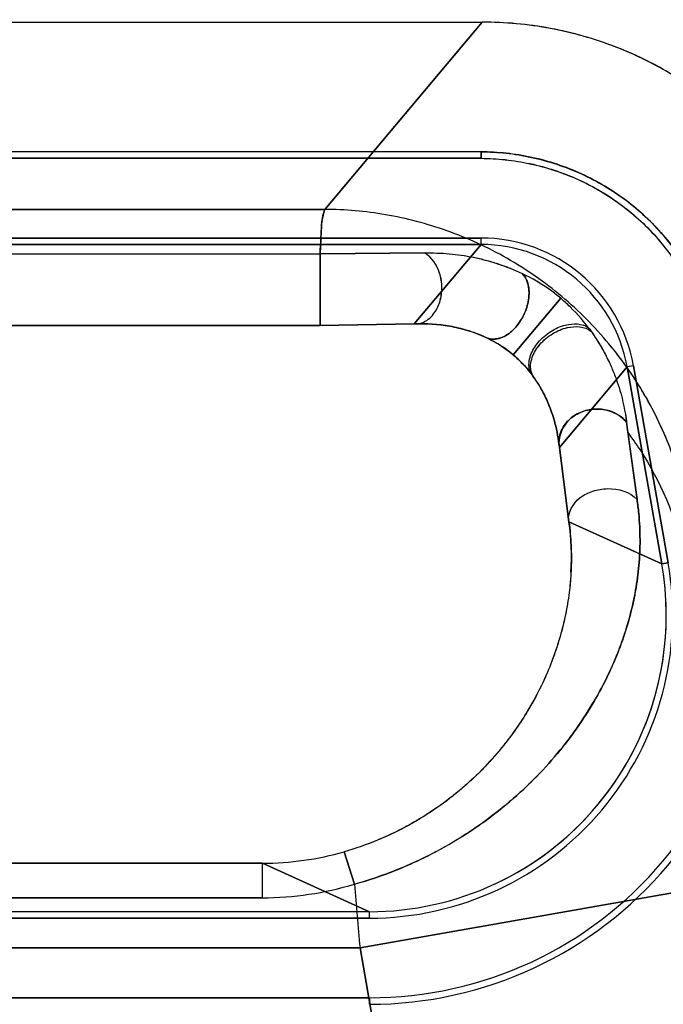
# Model space of a CAD drawing. Header units: millimetres. Extents: x 0 to 297, y 0 to 210.
# Tile 427 of 446: x 242.7796 to 242.8576, y 161.7954 to 161.9149. Entities that reach past the tile are written whole.
import ezdxf

# ---------------------------------------------------------------- set-up
doc = ezdxf.new("R2010")
doc.units = ezdxf.units.MM
doc.header["$LTSCALE"] = 16.335
doc.layers.get('0').update_dxf_attribs({"linetype": 'CONTINUOUS'})
for name, color, linetype in [('AXES_REF', 7, 'CONTINUOUS'), ('INTFCLR_1', 7, 'CONTINUOUS'), ('INTFCLR_72935', 7, 'CONTINUOUS')]:
    doc.layers.add(name, color=color, linetype=linetype)

msp = doc.modelspace()

# ---------------------------------------------------------------- linework, layer by layer
at = {"color": 7, "linetype": 'Continuous'}
for radius in [8.7262453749, 8.7255, 8.6696226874]:
    msp.add_circle((241.415033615, 154.4105885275), radius, dxfattribs=at)
msp.add_arc((241.415033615, 154.4105885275), 8.64, 278.2771290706, 261.7228709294, dxfattribs=at)
at = {"layer": 'AXES_REF', "color": 9, "linetype": 'Continuous'}
msp.add_arc((241.415033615, 154.4105885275), 7.9600610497, 94.4118118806, 85.5881881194, dxfattribs=at)
at = {"layer": 'INTFCLR_1', "color": 6, "linetype": 'Continuous'}
for p, q in [((242.7309010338, 161.9146244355), (242.8356694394, 161.9146244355)), ((242.835534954, 161.8988744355), (242.7310355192, 161.8988744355)), ((242.8355349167, 161.8988595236), (242.8355349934, 161.8980711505)), ((242.7310355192, 161.8980870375), (242.835534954, 161.8980870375)), ((242.835534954, 161.8884118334), (242.7310355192, 161.8884118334)), ((242.7310355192, 161.8876244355), (242.835534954, 161.8876244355)), ((242.8532506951, 161.8727591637), (242.8574655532, 161.8488555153)), ((242.8582409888, 161.8489922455), (242.8540261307, 161.8728958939)), ((242.8220098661, 161.8066244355), (242.7445606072, 161.8066244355)), ((242.7445606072, 161.8058370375), (242.8220098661, 161.8058370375)), ((242.8220098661, 161.7961618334), (242.7445606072, 161.7961618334))]:
    msp.add_line(p, q, dxfattribs=at)
at = {"layer": 'INTFCLR_1', "color": 9, "linetype": 'Continuous'}
for p, q in [((242.8356694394, 161.9146244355), (242.816593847, 161.8918910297)), ((242.7499766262, 161.8918910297), (242.816593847, 161.8918910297)), ((242.835534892, 161.8876240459), (242.8355350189, 161.8884113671)), ((242.835534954, 161.8876244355), (242.8274394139, 161.8779765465)), ((242.7505572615, 161.886490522), (242.8160132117, 161.886490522)), ((242.8160132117, 161.8777776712), (242.8160142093, 161.886490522)), ((242.8286995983, 161.8865993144), (242.8160132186, 161.8864904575)), ((242.845198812, 161.8810950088), (242.8394347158, 161.8742399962)), ((242.8160132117, 161.8777804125), (242.7505572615, 161.8777804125)), ((242.8274394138, 161.8779765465), (242.8160132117, 161.8777804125)), ((242.8450390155, 161.8629728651), (242.8532506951, 161.8727591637)), ((242.8540256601, 161.8728958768), (242.8532503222, 161.872759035)), ((242.8544653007, 161.8566720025), (242.8531906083, 161.8660416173)), ((242.8462051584, 161.8539557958), (242.8450390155, 161.8629728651)), ((242.8574655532, 161.8488555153), (242.8462051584, 161.8539557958)), ((242.8574644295, 161.8488553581), (242.8582398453, 161.8489920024)), ((242.8201823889, 161.8099629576), (242.8189436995, 161.8139008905)), ((242.7575563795, 161.8125107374), (242.8090140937, 161.8125107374)), ((242.8090140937, 161.8083155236), (242.8090140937, 161.8125114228)), ((242.8220098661, 161.8066244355), (242.8090140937, 161.8125107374)), ((242.8208490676, 161.8022335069), (242.8649967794, 161.8100179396)), ((242.8090140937, 161.8083155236), (242.7575563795, 161.8083155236)), ((242.8220096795, 161.8058397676), (242.8220100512, 161.806627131)), ((242.7457214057, 161.8022335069), (242.8208490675, 161.8022335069)), ((242.8478326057, 161.6492022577), (242.8208490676, 161.8022335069)), ((242.8220100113, 161.7961670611), (242.8220097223, 161.7953794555))]:
    msp.add_line(p, q, dxfattribs=at)
at = {"layer": 'INTFCLR_1', "color": 6, "linetype": 'Continuous'}
for centre, radius, start, end in [((242.8355376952, 161.8696386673), 0.018772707, 9.9916339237, 90.00836582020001), ((242.8355395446, 161.8696407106), 0.0179830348, 9.9988799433, 90.00214762), ((242.8220270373, 161.842610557), 0.0472310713, 269.9791718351, 9.995450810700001), ((242.8220270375, 161.8426105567), 0.0464434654, 269.9788185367, 9.9953740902), ((242.822027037, 161.8426105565), 0.0367707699, 269.9732464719, 9.9941571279), ((242.8219775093, 161.8426131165), 0.0360348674, 345.0078624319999, 9.9935268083), ((242.8220429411, 161.8426039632), 0.0359692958, 294.9813292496, 344.9949843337), ((242.8220110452, 161.8426554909), 0.0360310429, 269.9981249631, 294.9800008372)]:
    msp.add_arc(centre, radius, start, end, dxfattribs=at)
at = {"layer": 'INTFCLR_1', "color": 9, "linetype": 'Continuous'}
for centre, radius, start, end in [((242.8139164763, 161.8496055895), 0.0325803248, 356.8975223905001, 7.673181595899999), ((242.8090147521, 161.8486637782), 0.0361530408, 269.9989566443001, 285.9403577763), ((242.8090019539, 161.8470776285), 0.0387621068, 270.0179443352, 286.7644188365), ((244.847096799, 161.9808944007), 2.0341090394, 184.8203971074, 185.0389249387)]:
    msp.add_arc(centre, radius, start, end, dxfattribs=at)
at = {"layer": 'INTFCLR_1', "color": 6, "linetype": 'Continuous'}
for points, knots in [([(242.8798171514, 161.8775801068), (242.8795750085, 161.8789533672), (242.8789630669, 161.8816791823), (242.8776692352, 161.8856623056), (242.8760116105, 161.8895055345), (242.874006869, 161.8931740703), (242.8716713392, 161.8966360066), (242.8690261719, 161.8998632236), (242.8660932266, 161.9028293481), (242.862897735, 161.9055090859), (242.8594669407, 161.9078798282), (242.8558296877, 161.9099217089), (242.8520155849, 161.9116179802), (242.848056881, 161.912952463), (242.8439887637, 161.9139148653), (242.8398477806, 161.914495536), (242.8370617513, 161.9146244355), (242.8356694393, 161.9146244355)], [0, 0, 0, 0, 0.0668459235, 0.1336927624, 0.2004837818, 0.2671935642, 0.3338090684, 0.4003837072, 0.4669352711, 0.5334824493, 0.6000118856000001, 0.6665555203, 0.7331501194, 0.7998260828, 0.8665291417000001, 0.9332563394, 1, 1, 1, 1]), ([(242.8355349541, 161.8988744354), (242.8365475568, 161.898874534), (242.8385994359, 161.8987606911), (242.8416774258, 161.8982560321), (242.8447409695, 161.8974156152), (242.8477238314, 161.8962459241), (242.8505423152, 161.8947792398), (242.853143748, 161.8930466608), (242.855509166, 161.8910644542), (242.8576539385, 161.8888215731), (242.8595799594, 161.8863245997), (242.8612552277, 161.8835983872), (242.8626316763, 161.8807118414), (242.8636782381, 161.8777407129), (242.8641526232, 161.8757179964), (242.8643297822, 161.8747127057)], [0, 0, 0, 0, 0.07448509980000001, 0.1508136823, 0.2290298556, 0.307717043, 0.3860546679, 0.4622959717, 0.5371773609, 0.612604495, 0.6901286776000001, 0.7687085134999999, 0.8475354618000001, 0.9249132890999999, 1, 1, 1, 1]), ([(242.8355349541, 161.8980870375), (242.8365180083, 161.8980871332), (242.8385125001, 161.8979761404), (242.8415070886, 161.8974842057), (242.844491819, 161.8966647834), (242.8473984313, 161.8955256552), (242.8501429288, 161.8940973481), (242.8526694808, 161.8924164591), (242.8549645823, 161.8904927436), (242.8570469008, 161.8883161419), (242.8589225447, 161.8858849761), (242.8605568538, 161.8832273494), (242.8619000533, 161.8804130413), (242.8629202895, 161.8775200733), (242.8633822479, 161.8755525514), (242.8635543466, 161.8745759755)], [0, 0, 0, 0, 0.0743165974, 0.150660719, 0.2290133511, 0.3078648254, 0.3862250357, 0.4624617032, 0.5368207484, 0.6121572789, 0.6897410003, 0.7685183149, 0.8475763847, 0.9250355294, 1, 1, 1, 1])]:
    msp.add_open_spline(points, degree=3, knots=knots, dxfattribs=at)
at = {"layer": 'INTFCLR_1', "color": 9, "linetype": 'Continuous'}
for points, knots in [([(242.8165938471, 161.8918910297), (242.8162044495, 161.8909628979), (242.8161549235, 161.8890889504), (242.8160375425, 161.8872965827), (242.8160132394, 161.8864902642)], [0, 0, 0, 0, 0.5551027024, 1, 1, 1, 1]), ([(242.8607415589, 161.8548467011), (242.8598387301, 161.8597827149), (242.8571460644, 161.8671751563), (242.8512132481, 161.8757438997), (242.8454888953, 161.8814990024), (242.8388311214, 161.8861359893), (242.8315752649, 161.8894671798), (242.8240955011, 161.8914279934), (242.819053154, 161.8918753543), (242.8165938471, 161.8918910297)], [0, 0, 0, 0, 0.2414202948, 0.3694300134, 0.4995741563, 0.6297182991, 0.7577280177, 0.8816758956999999, 1, 1, 1, 1]), ([(242.8274394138, 161.8779765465), (242.8277411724, 161.8779670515), (242.8286604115, 161.8781080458), (242.8298538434, 161.8790754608), (242.8306164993, 161.8806492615), (242.8308661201, 161.8823849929), (242.8305580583, 161.884571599), (242.8295778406, 161.8860906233), (242.8286995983, 161.8865993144)], [0, 0, 0, 0, 0.0828419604, 0.248656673, 0.3959508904, 0.5556034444, 0.7215094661, 1, 1, 1, 1]), ([(242.8286995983, 161.8865993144), (242.829194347, 161.8866100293), (242.8301846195, 161.8866043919), (242.8316681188, 161.8865130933), (242.8331480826, 161.8863403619), (242.8346221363, 161.8860828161), (242.8360922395, 161.8857402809), (242.8380889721, 161.8851499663), (242.839559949, 161.884557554), (242.840526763, 161.88409627)], [0, 0, 0, 0, 0.1217256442, 0.2434407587, 0.3654230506, 0.4880412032, 0.611327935, 0.7365038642, 1, 1, 1, 1]), ([(242.8360495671, 161.8763697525), (242.8362835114, 161.8762326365), (242.8371455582, 161.875960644), (242.8386426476, 161.8764710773), (242.8400173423, 161.8777721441), (242.8409829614, 161.8794682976), (242.8415443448, 161.8816383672), (242.8412149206, 161.8834520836), (242.840526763, 161.88409627)], [0, 0, 0, 0, 0.0728072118, 0.2336703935, 0.3928806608, 0.5765480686, 0.7469083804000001, 1, 1, 1, 1]), ([(242.845198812, 161.8810950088), (242.8447968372, 161.8814334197), (242.8433338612, 161.8825742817), (242.8417246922, 161.8835216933), (242.840526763, 161.88409627)], [0, 0, 0, 0, 0.2834098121, 1, 1, 1, 1]), ([(242.8488692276, 161.8771097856), (242.8481149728, 161.8781599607), (242.8469324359, 161.8795448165), (242.8455939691, 161.8807633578), (242.845198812, 161.8810950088)], [0, 0, 0, 0, 0.7147984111, 1, 1, 1, 1]), ([(242.8360495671, 161.8763697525), (242.8358673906, 161.8764532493), (242.8351580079, 161.8767633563), (242.833738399, 161.8772717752), (242.8310657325, 161.8779106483), (242.8288763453, 161.8780459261), (242.8274394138, 161.8779765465)], [0, 0, 0, 0, 0.06807901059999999, 0.2629695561, 0.5112822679, 1, 1, 1, 1]), ([(242.8394347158, 161.8742399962), (242.8391220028, 161.8745037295), (242.838062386, 161.875319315), (242.8368918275, 161.8759832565), (242.8360495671, 161.8763697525)], [0, 0, 0, 0, 0.3062458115, 1, 1, 1, 1]), ([(242.8420538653, 161.8713340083), (242.8419109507, 161.8715418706), (242.8411455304, 161.8725995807), (242.8402408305, 161.873561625), (242.8394347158, 161.8742399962)], [0, 0, 0, 0, 0.1931752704, 1, 1, 1, 1]), ([(242.8450390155, 161.8629728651), (242.8449715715, 161.8633146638), (242.8449294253, 161.8643427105), (242.8455880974, 161.865849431), (242.8469843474, 161.867046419), (242.8486300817, 161.8676536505), (242.8508876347, 161.8677130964), (242.8525249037, 161.8668762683), (242.8531906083, 161.8660416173)], [0, 0, 0, 0, 0.0918279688, 0.2664716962, 0.4106198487, 0.5669431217, 0.7185990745, 1, 1, 1, 1]), ([(242.8462051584, 161.8539557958), (242.8459812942, 161.8550138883), (242.84706506, 161.8568220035), (242.8491145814, 161.8577537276), (242.8515190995, 161.8582054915), (242.8536219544, 161.8576213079), (242.8544653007, 161.8566720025)], [0, 0, 0, 0, 0.3066250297, 0.4693230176, 0.6399910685, 1, 1, 1, 1]), ([(242.8201823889, 161.8099629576), (242.8218952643, 161.8104417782), (242.8244188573, 161.8112967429), (242.8276532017, 161.812687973), (242.8307076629, 161.8142024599), (242.8335867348, 161.8159082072), (242.8362666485, 161.8177861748), (242.8387331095, 161.8196914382), (242.8415194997, 161.8221834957), (242.8439942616, 161.8248404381), (242.8457592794, 161.8269913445), (242.8473235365, 161.829095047), (242.8490422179, 161.8317124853), (242.8507580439, 161.834877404), (242.8519315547, 161.8375095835), (242.8527096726, 161.8395901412), (242.8533707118, 161.8416108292), (242.8540319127, 161.8441202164), (242.8545659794, 161.8471490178), (242.8548408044, 161.8502206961), (242.8548342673, 161.8528360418), (242.8546817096, 161.8549970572), (242.8545494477, 161.8561075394), (242.8544653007, 161.8566720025)], [0, 0, 0, 0, 0.0846790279, 0.1265423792, 0.1675743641, 0.2469402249, 0.2855534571, 0.3233299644, 0.3952791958, 0.4632482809, 0.4959837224, 0.5277121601, 0.5880303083, 0.6448872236, 0.6989389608, 0.7250910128, 0.7506183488, 0.8001415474, 0.8485001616, 0.8968801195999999, 0.9467865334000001, 0.97282809, 1, 1, 1, 1]), ([(242.8464491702, 161.8478422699), (242.8464109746, 161.8471225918), (242.8462734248, 161.8455178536), (242.845885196, 161.8430319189), (242.8453677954, 161.840832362), (242.8448468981, 161.8390660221), (242.8442357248, 161.8372550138), (242.8433172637, 161.8349742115), (242.8419556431, 161.8322452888), (242.8405957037, 161.8299946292), (242.8393463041, 161.82819727), (242.8379516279, 161.8263648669), (242.8359823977, 161.8241156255), (242.8337588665, 161.8220095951), (242.831790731, 161.8204039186), (242.8296559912, 161.8188334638), (242.8273577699, 161.8174066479), (242.8249145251, 161.8161489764), (242.822333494, 161.8149962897), (242.8203146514, 161.8142925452), (242.8189436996, 161.8139008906)], [0, 0, 0, 0, 0.04646324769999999, 0.103758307, 0.1620592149, 0.1919913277, 0.2224588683, 0.2852597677, 0.3503341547, 0.4188788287, 0.4545779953, 0.4914186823, 0.5672977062, 0.6470271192, 0.6885387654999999, 0.730992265, 0.8178274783, 0.8625530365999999, 0.9080781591, 1, 1, 1, 1])]:
    msp.add_open_spline(points, degree=3, knots=knots, dxfattribs=at)
at = {"layer": 'INTFCLR_1', "color": 7, "linetype": 'Continuous'}
for points, knots in [([(242.8418589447, 161.8716241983), (242.8416753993, 161.8718311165), (242.8412307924, 161.8726335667), (242.8414244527, 161.8742236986), (242.8424384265, 161.8758463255), (242.843928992, 161.8771267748), (242.8459725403, 161.8780880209), (242.8478304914, 161.8780755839), (242.8485902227, 161.8775062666)], [0, 0, 0, 0, 0.0736077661, 0.2353425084, 0.3944774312, 0.5776473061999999, 0.7473499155, 1, 1, 1, 1]), ([(242.8420538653, 161.8713340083), (242.8418699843, 161.8715513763), (242.8414300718, 161.8723746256), (242.8416235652, 161.8739810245), (242.842652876, 161.8756058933), (242.844159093, 161.8768621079), (242.846240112, 161.8777830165), (242.8481072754, 161.8777016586), (242.8488692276, 161.8771097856)], [0, 0, 0, 0, 0.07518522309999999, 0.2381590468, 0.3961133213, 0.5770656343, 0.7452146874, 1, 1, 1, 1]), ([(242.8485902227, 161.8775062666), (242.8487646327, 161.8772746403), (242.8492099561, 161.8766304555), (242.8499484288, 161.8755023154), (242.8507163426, 161.8741156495), (242.8513929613, 161.8726787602), (242.8519439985, 161.8712865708), (242.8526600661, 161.869112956), (242.853025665, 161.8673484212), (242.8531906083, 161.8660416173)], [0, 0, 0, 0, 0.0696778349, 0.18811979, 0.3239102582, 0.450190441, 0.5695633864, 0.6834678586, 1, 1, 1, 1]), ([(242.8450390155, 161.8629728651), (242.844937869, 161.8639760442), (242.8446305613, 161.8656911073), (242.8439030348, 161.867904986), (242.8430270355, 161.8698127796), (242.8423139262, 161.8709908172), (242.8418589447, 161.8716241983)], [0, 0, 0, 0, 0.3247467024, 0.55831743, 0.7488195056, 1, 1, 1, 1])]:
    msp.add_open_spline(points, degree=3, knots=knots, dxfattribs=at)
at = {"layer": 'INTFCLR_72935', "color": 6, "linetype": 'Continuous'}
for p, q in [((242.7309010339, 161.9146244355), (242.8356694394, 161.9146244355)), ((242.8355349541, 161.8988744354), (242.7310355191, 161.8988744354)), ((242.8355349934, 161.8980711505), (242.8355349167, 161.8988595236)), ((242.835534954, 161.8980870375), (242.7310355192, 161.8980870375)), ((242.7310355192, 161.8884118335), (242.835534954, 161.8884118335)), ((242.835534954, 161.8876244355), (242.7310355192, 161.8876244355)), ((242.8574655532, 161.8488555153), (242.8532506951, 161.8727591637)), ((242.8540261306, 161.8728958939), (242.8582409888, 161.8489922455)), ((242.8220098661, 161.8066244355), (242.7445606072, 161.8066244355)), ((242.8220098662, 161.8058370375), (242.7445606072, 161.8058370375)), ((242.7445606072, 161.7961618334), (242.8220098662, 161.7961618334))]:
    msp.add_line(p, q, dxfattribs=at)
at = {"layer": 'INTFCLR_72935', "color": 9, "linetype": 'Continuous'}
for p, q in [((242.8165938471, 161.8918910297), (242.8356694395, 161.9146244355)), ((242.816593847, 161.8918910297), (242.7499766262, 161.8918910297)), ((242.8355349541, 161.8876240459), (242.8355349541, 161.888411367)), ((242.8274394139, 161.8779765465), (242.835534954, 161.8876244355)), ((242.7505572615, 161.886490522), (242.8160132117, 161.886490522)), ((242.8160132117, 161.886490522), (242.8286995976, 161.8865993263)), ((242.8160132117, 161.886490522), (242.8160132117, 161.8777776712)), ((242.8394347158, 161.8742399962), (242.8451988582, 161.8810950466)), ((242.7505572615, 161.8777804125), (242.8160132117, 161.8777804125)), ((242.8160132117, 161.8777804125), (242.8274394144, 161.8779765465)), ((242.8532506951, 161.8727591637), (242.8450390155, 161.8629728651)), ((242.8540256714, 161.872895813), (242.8532503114, 161.8727590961)), ((242.8533484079, 161.8647878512), (242.8544653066, 161.8566719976)), ((242.8450390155, 161.8629728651), (242.8462051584, 161.8539557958)), ((242.8462051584, 161.8539557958), (242.8574655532, 161.8488555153)), ((242.8582398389, 161.8489920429), (242.8574644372, 161.8488553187)), ((242.8189436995, 161.8139008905), (242.8201823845, 161.8099629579)), ((242.8090140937, 161.8125107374), (242.7575563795, 161.8125107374)), ((242.8090140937, 161.8083155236), (242.8090140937, 161.8125114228)), ((242.8090140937, 161.8125107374), (242.8220098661, 161.8066244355)), ((242.8649967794, 161.8100179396), (242.8208490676, 161.8022335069)), ((242.7575563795, 161.8083155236), (242.8090140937, 161.8083155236)), ((242.8220098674, 161.8058397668), (242.8220098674, 161.8066271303)), ((242.8208490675, 161.8022335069), (242.7457214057, 161.8022335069)), ((242.8208490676, 161.8022335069), (242.8478326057, 161.6492022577)), ((242.8220097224, 161.7953794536), (242.8220100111, 161.7961670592))]:
    msp.add_line(p, q, dxfattribs=at)
at = {"layer": 'INTFCLR_72935', "color": 6, "linetype": 'Continuous'}
for centre, radius, start, end in [((242.8355376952, 161.8696386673), 0.018772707, 9.991633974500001, 90.0083661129), ((242.8355393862, 161.8696408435), 0.0179830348, 9.9978529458, 90.0011212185), ((242.8220270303, 161.8426105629), 0.0472310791, 269.9791805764, 9.9954422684), ((242.8220270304, 161.8426105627), 0.0464434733, 269.9788274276, 9.995365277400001), ((242.8220270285, 161.8426105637), 0.0367707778, 269.9732598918, 9.9941438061), ((242.8220432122, 161.842603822), 0.0359689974, 294.9805463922, 10.0015757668), ((242.8220116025, 161.8426529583), 0.0360284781, 269.9972385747, 294.9808983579)]:
    msp.add_arc(centre, radius, start, end, dxfattribs=at)
at = {"layer": 'INTFCLR_72935', "color": 9, "linetype": 'Continuous'}
for centre, radius, start, end in [((243.1599344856, 161.9041586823), 0.3091036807, 187.0833765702, 187.3176961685), ((242.809014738, 161.8486638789), 0.0361531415, 269.9989789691, 285.9403354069), ((242.8090014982, 161.8470806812), 0.0387651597, 270.0186165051, 286.7637561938), ((244.8462935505, 161.980826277), 2.0333029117, 184.8203862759, 185.0390007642)]:
    msp.add_arc(centre, radius, start, end, dxfattribs=at)
at = {"layer": 'INTFCLR_72935', "color": 6, "linetype": 'Continuous'}
for points, knots in [([(242.8798171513, 161.8775801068), (242.8795746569, 161.8789553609), (242.8789578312, 161.8817005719), (242.8776512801, 161.8857139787), (242.8759716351, 161.8895906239), (242.8739446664, 161.8932768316), (242.8715896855, 161.8967460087), (242.8689268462, 161.899973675), (242.8659784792, 161.9029350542), (242.8627722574, 161.9056043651), (242.8593372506, 161.9079602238), (242.8557021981, 161.9099850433), (242.8518982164, 161.9116627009), (242.8479625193, 161.9129787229), (242.843923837, 161.913925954), (242.8398162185, 161.9144971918), (242.8370504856, 161.9146244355), (242.8356694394, 161.9146244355)], [0, 0, 0, 0, 0.0669429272, 0.134649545, 0.2020436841, 0.2691704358, 0.3360150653, 0.4027512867, 0.4694641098, 0.536045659, 0.6024530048, 0.6688476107, 0.7352235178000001, 0.8014660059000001, 0.8674993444, 0.933796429, 1, 1, 1, 1]), ([(242.8643297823, 161.8747127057), (242.8641538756, 161.8757108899), (242.8636702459, 161.8777117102), (242.862664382, 161.8806569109), (242.861320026, 161.8835104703), (242.8596718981, 161.8862137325), (242.8577465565, 161.8887154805), (242.855573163, 161.8909859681), (242.8531739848, 161.8930074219), (242.8505593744, 161.8947690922), (242.8477501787, 161.896248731), (242.8447827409, 161.8974188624), (242.8417163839, 161.8982592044), (242.8386205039, 161.8987444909), (242.8365534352, 161.8988745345), (242.8355349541, 161.8988744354)], [0, 0, 0, 0, 0.0745499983, 0.1510769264, 0.2285625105, 0.3060654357, 0.3835108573, 0.4602971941, 0.5368032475, 0.6138228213, 0.6917426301, 0.7698681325, 0.8479928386, 0.9250884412, 1, 1, 1, 1]), ([(242.835534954, 161.8980870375), (242.8365180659, 161.8980871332), (242.838513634, 161.8979602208), (242.8415040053, 161.8974961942), (242.8444678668, 161.8966901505), (242.8473395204, 161.8955671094), (242.8500640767, 161.8941441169), (242.8526080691, 161.892444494), (242.8549513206, 161.8904862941), (242.8570814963, 161.8882779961), (242.8589744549, 161.8858352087), (242.8605976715, 161.8831877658), (242.8619214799, 161.8803896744), (242.8629076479, 161.8775057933), (242.8633827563, 161.8755496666), (242.8635543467, 161.8745759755)], [0, 0, 0, 0, 0.0743145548, 0.1508278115, 0.2284084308, 0.3059923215, 0.3834718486, 0.4602992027, 0.5368234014, 0.6138679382, 0.6917878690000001, 0.7699620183, 0.8481650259, 0.9252634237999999, 1, 1, 1, 1])]:
    msp.add_open_spline(points, degree=3, knots=knots, dxfattribs=at)
at = {"layer": 'INTFCLR_72935', "color": 9, "linetype": 'Continuous'}
for points, knots in [([(242.8160132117, 161.886490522), (242.8160364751, 161.8872618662), (242.8161529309, 161.8890544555), (242.8161908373, 161.8909308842), (242.8165938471, 161.8918910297)], [0, 0, 0, 0, 0.4256475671, 1, 1, 1, 1]), ([(242.8607415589, 161.854846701), (242.8602990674, 161.8572659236), (242.858983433, 161.8621531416), (242.8564752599, 161.8676078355), (242.8537458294, 161.8720826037), (242.8505512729, 161.8764111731), (242.8454887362, 161.8814986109), (242.8388311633, 161.8861360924), (242.8315752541, 161.8894671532), (242.824095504, 161.8914280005), (242.819053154, 161.8918753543), (242.8165938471, 161.8918910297)], [0, 0, 0, 0, 0.1182099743, 0.2420382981, 0.2870462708, 0.3700382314, 0.5000568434, 0.6300754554, 0.757961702, 0.8817900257, 1, 1, 1, 1]), ([(242.8274394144, 161.8779765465), (242.8277411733, 161.8779670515), (242.8286604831, 161.8781079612), (242.8298533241, 161.8790760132), (242.8306259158, 161.8806682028), (242.8308659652, 161.8824079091), (242.8305451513, 161.8845901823), (242.8295778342, 161.8860906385), (242.8286995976, 161.8865993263)], [0, 0, 0, 0, 0.0828448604, 0.2486660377, 0.3959473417, 0.5613616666, 0.7215017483, 1, 1, 1, 1]), ([(242.8286995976, 161.8865993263), (242.8291939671, 161.8866100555), (242.8301822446, 161.88660446), (242.8316609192, 161.8865136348), (242.8331334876, 161.8863421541), (242.834600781, 161.8860868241), (242.8360685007, 161.8857466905), (242.8380708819, 161.88515659), (242.8395483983, 161.884562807), (242.8405200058, 161.8840995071)], [0, 0, 0, 0, 0.1217075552, 0.2431002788, 0.3644575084, 0.4864082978, 0.6094872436, 0.7350626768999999, 1, 1, 1, 1]), ([(242.8405200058, 161.8840995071), (242.840732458, 161.8839007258), (242.8412926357, 161.883083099), (242.8414612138, 161.8814122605), (242.840984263, 161.8794620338), (242.8400002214, 161.877780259), (242.8385072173, 161.8762923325), (242.8367698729, 161.8759472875), (242.8360446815, 161.8763719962)], [0, 0, 0, 0, 0.0782851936, 0.2595537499, 0.4302754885, 0.6143230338, 0.7738717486, 1, 1, 1, 1]), ([(242.8451988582, 161.8810950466), (242.8447964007, 161.8814340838), (242.8433308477, 161.8825756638), (242.8417200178, 161.8835253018), (242.8405200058, 161.8840995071)], [0, 0, 0, 0, 0.2834458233, 1, 1, 1, 1]), ([(242.8488676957, 161.8771121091), (242.8481137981, 161.8781618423), (242.8469321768, 161.8795465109), (242.8455931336, 161.880762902), (242.8451988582, 161.8810950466)], [0, 0, 0, 0, 0.7148501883, 1, 1, 1, 1]), ([(242.8274394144, 161.8779765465), (242.82779896, 161.8779939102), (242.8288753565, 161.8780161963), (242.8306736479, 161.8779042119), (242.833221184, 161.8774539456), (242.8350033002, 161.8768489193), (242.8360446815, 161.8763719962)], [0, 0, 0, 0, 0.1223166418, 0.3656786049, 0.6107925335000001, 1, 1, 1, 1]), ([(242.8420526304, 161.8713358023), (242.8418687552, 161.8715531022), (242.8414288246, 161.8723762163), (242.8416223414, 161.8739824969), (242.8426515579, 161.8756073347), (242.8441576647, 161.8768637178), (242.8462385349, 161.8777848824), (242.8481057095, 161.8777038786), (242.8488676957, 161.8771121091)], [0, 0, 0, 0, 0.0751731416, 0.2381354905, 0.3960945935, 0.5770577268, 0.7452154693, 1, 1, 1, 1]), ([(242.8360446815, 161.8763719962), (242.8362844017, 161.876262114), (242.8374853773, 161.8756756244), (242.83861475, 161.8749321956), (242.8394347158, 161.8742399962)], [0, 0, 0, 0, 0.1972687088, 1, 1, 1, 1]), ([(242.8488676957, 161.8771121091), (242.8492286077, 161.876611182), (242.8498798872, 161.875620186), (242.8507127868, 161.8741239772), (242.8513908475, 161.8726831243), (242.8519430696, 161.8712887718), (242.8526592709, 161.8691138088), (242.853023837, 161.8673487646), (242.8531899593, 161.8660420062)], [0, 0, 0, 0, 0.1543393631, 0.2960535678, 0.4277520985, 0.5521347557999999, 0.6707049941, 1, 1, 1, 1]), ([(242.8394347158, 161.8742399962), (242.8397454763, 161.8739782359), (242.8407069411, 161.8730926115), (242.8415428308, 161.8720769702), (242.8420526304, 161.8713358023)], [0, 0, 0, 0, 0.3111406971, 1, 1, 1, 1]), ([(242.8420526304, 161.8713358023), (242.8421182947, 161.8712403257), (242.8424873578, 161.8706911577), (242.8431233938, 161.8696068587), (242.8439012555, 161.8679082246), (242.8446305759, 161.8656924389), (242.8449378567, 161.8639761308), (242.8450390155, 161.8629728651)], [0, 0, 0, 0, 0.0387644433, 0.2213369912, 0.4197534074, 0.6626762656, 1, 1, 1, 1]), ([(242.8531899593, 161.8660420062), (242.8526805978, 161.8666806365), (242.851452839, 161.8674676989), (242.8494944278, 161.8677437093), (242.8477750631, 161.8674137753), (242.845660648, 161.866228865), (242.8448011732, 161.8641782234), (242.8450390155, 161.8629728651)], [0, 0, 0, 0, 0.2173092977, 0.3620274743, 0.5197005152, 0.673164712, 1, 1, 1, 1]), ([(242.8533485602, 161.864787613), (242.8538628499, 161.8641021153), (242.856948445, 161.859705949), (242.8591345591, 161.8546156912), (242.8601096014, 161.850205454)], [0, 0, 0, 0, 0.1594749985, 1, 1, 1, 1]), ([(242.8462051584, 161.8539557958), (242.8459812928, 161.855013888), (242.8470650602, 161.8568220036), (242.8491145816, 161.8577537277), (242.8515191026, 161.8582054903), (242.853621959, 161.8576213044), (242.8544653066, 161.8566719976)], [0, 0, 0, 0, 0.3066248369, 0.4693227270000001, 0.6399907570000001, 1, 1, 1, 1]), ([(242.8544653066, 161.8566719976), (242.8545479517, 161.8561088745), (242.854680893, 161.8549996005), (242.8548352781, 161.8528366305), (242.8548405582, 161.8502111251), (242.8546079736, 161.8476334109), (242.8542949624, 161.8456113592), (242.853891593, 161.8435876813), (242.8532206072, 161.8410430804), (242.8521398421, 161.8379791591), (242.8507554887, 161.8348660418), (242.8493424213, 161.8322646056), (242.8480287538, 161.8301677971), (242.8465507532, 161.8280039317), (242.8444394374, 161.8253112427), (242.842033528, 161.8227317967), (242.8398751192, 161.8207182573), (242.8375024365, 161.8186895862), (242.8349184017, 161.8167922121), (242.8321405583, 161.8150487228), (242.8291643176, 161.8133840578), (242.8252068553, 161.8115623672), (242.8218877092, 161.8104364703), (242.8201823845, 161.8099629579)], [0, 0, 0, 0, 0.0270982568, 0.053163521, 0.1032157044, 0.1519082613, 0.1762235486, 0.2006098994, 0.2501282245, 0.3013683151, 0.3551328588, 0.4121800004, 0.4421490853, 0.4729116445, 0.5369113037, 0.6048524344, 0.6406131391, 0.6774064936, 0.7534415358, 0.7929537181, 0.8335068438, 0.9157353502, 1, 1, 1, 1]), ([(242.8462051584, 161.8539557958), (242.846270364, 161.8534717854), (242.8463775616, 161.8525158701), (242.8465027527, 161.8506435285), (242.8465092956, 161.848358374), (242.8462973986, 161.8456608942), (242.8458783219, 161.8429978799), (242.8452508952, 161.8403406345), (242.8444032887, 161.8376691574), (242.843313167, 161.8349679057), (242.8421918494, 161.8327184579), (242.8411497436, 161.8309114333), (242.8399777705, 161.829062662), (242.8383058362, 161.8267690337), (242.8363865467, 161.8245775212), (242.834667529, 161.8228702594), (242.8327777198, 161.8211671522), (242.8307179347, 161.8195736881), (242.8284984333, 161.8181145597), (242.8261247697, 161.8167291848), (242.8229663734, 161.8152162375), (242.8203080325, 161.8142905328), (242.8189436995, 161.8139008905)], [0, 0, 0, 0, 0.0278238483, 0.05477804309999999, 0.1068808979, 0.1578472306, 0.2087752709, 0.260313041, 0.313251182, 0.3682973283, 0.4261053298, 0.4562777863, 0.4871092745, 0.5507798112, 0.6177646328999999, 0.6528285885, 0.6887601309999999, 0.7626546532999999, 0.8008927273, 0.8400299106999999, 0.9191643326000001, 1, 1, 1, 1])]:
    msp.add_open_spline(points, degree=3, knots=knots, dxfattribs=at)

doc.saveas('drawing.dxf')
